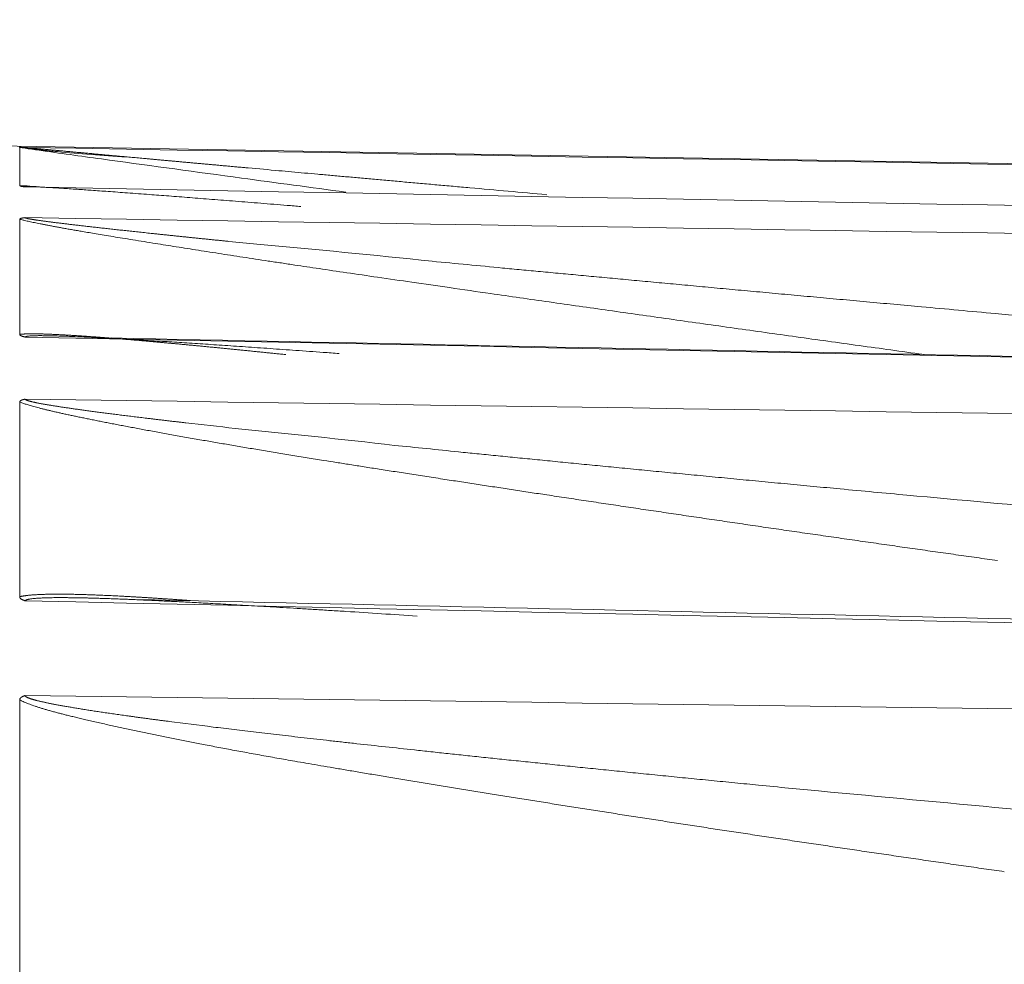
# Model space of a CAD drawing. Header units: millimetres. Extents: x 5437 to 18441, y -4466 to 3128.
# Tile 436 of 497: x 13734.58 to 13739.75, y 902.15 to 907.1. Entities that reach past the tile are written whole.
import ezdxf

# ---------------------------------------------------------------- set-up
doc = ezdxf.new("R2010")
doc.units = ezdxf.units.MM
doc.layers.add('1', color=7, linetype='Continuous', true_color=0xffffff)
doc.dimstyles.get("Standard").update_dxf_attribs({"dimtxt": 0.18, "dimasz": 0.18, "dimexe": 0.18, "dimexo": 0.0625, "dimgap": 0.09, "dimtad": 0, "dimtih": 1, "dimtoh": 1, "dimdec": 4, "dimzin": 0, "dimdsep": 46, "dimtxsty": 'Standard', "dimcen": 0.09, "dimadec": 0, "dimazin": 0, "dimtfac": 1, "dimtdec": 4, "dimtofl": 0, "dimtmove": 0, "dimatfit": 3, "dimfxl": 1, "dimtolj": 1, "dimtzin": 0, "dimarcsym": 0})

# ---------------------------------------------------------------- blocks, each defined once
blk = doc.blocks.new('*D2')
at = {"color": 0, "lineweight": -2, "transparency": 16777216}
for p, q in [((13342.5848, 254.0751), (13342.5848, 1268.8619)), ((13822.0848, 1032.1268), (13822.0848, 1268.8619))]:
    blk.add_line(p, q, dxfattribs=at)
at = {"color": 0, "lineweight": 0, "transparency": 16777216}
for p, q in [((13422.5848, 1268.6819), (13482.2448, 1268.6819)), ((13742.0848, 1268.6819), (13682.4248, 1268.6819))]:
    blk.add_line(p, q, dxfattribs=at)
at = {"color": 0, "lineweight": 20, "transparency": 16777216}
for points in [[(13422.5848, 1282.0152), (13422.5848, 1255.3485), (13342.5848, 1268.6819)], [(13742.0848, 1282.0152), (13742.0848, 1255.3485), (13822.0848, 1268.6819)]]:
    blk.add_solid(points, dxfattribs=at)
at = {"layer": 'Defpoints', "color": 0, "lineweight": 20, "transparency": 16777216}
for p in [(13822.0848, 1268.6819), (13822.0848, 1032.0643), (13342.5848, 254.0126)]:
    blk.add_point(p, dxfattribs=at)
at = {"color": 0, "lineweight": 20, "transparency": 16777216, "insert": (13582.3348, 1268.6819), "char_height": 80, "attachment_point": 5}
blk.add_mtext('\\A1;480', dxfattribs=at)
blk = doc.blocks.new('*D3')
at = {"color": 0, "lineweight": -2, "transparency": 16777216}
for p, q in [((13674.1473, 1169.5643), (14135.3603, 1169.5643)), ((13833.1473, -580.4357), (14135.3603, -580.4357))]:
    blk.add_line(p, q, dxfattribs=at)
at = {"color": 0, "lineweight": 0, "transparency": 16777216}
for p, q in [((14135.1803, 1089.5643), (14135.1803, 421.321)), ((14135.1803, -500.4357), (14135.1803, 167.8077))]:
    blk.add_line(p, q, dxfattribs=at)
at = {"color": 0, "lineweight": 20, "transparency": 16777216}
for points in [[(14121.847, 1089.5643), (14148.5136, 1089.5643), (14135.1803, 1169.5643)], [(14121.847, -500.4357), (14148.5136, -500.4357), (14135.1803, -580.4357)]]:
    blk.add_solid(points, dxfattribs=at)
at = {"layer": 'Defpoints', "color": 0, "lineweight": 20, "transparency": 16777216}
for p in [(13674.0848, 1169.5643), (13833.0848, -580.4357), (14135.1803, -580.4357)]:
    blk.add_point(p, dxfattribs=at)
at = {"color": 0, "lineweight": 20, "transparency": 16777216, "insert": (14135.1803, 294.5643), "char_height": 80, "attachment_point": 5, "rotation": 270}
blk.add_mtext('\\A1;1750', dxfattribs=at)

msp = doc.modelspace()

# ---------------------------------------------------------------- linework, layer by layer
at = {"layer": '1', "color": 0, "lineweight": 20}
for p, q in [((13768.61967, 905.84187), (13712.58518, 906.81996)), ((13734.58476, 906.22939), (13734.58476, 906.42926)), ((13734.58476, 905.44968), (13734.58476, 906.05348)), ((13734.58476, 904.07394), (13734.58476, 905.09459)), ((13734.58476, 902.07219), (13734.58476, 903.5328))]:
    msp.add_line(p, q, dxfattribs=at)
for points, knots in [([(13735.14447, 906.37989), (13735.01728, 906.38667), (13734.86697, 906.39801), (13734.6978, 906.41655), (13734.63565, 906.42397), (13734.60004, 906.42857), (13734.58363, 906.43088), (13734.58041, 906.43166), (13734.58664, 906.43111), (13734.59257, 906.43049)], [0, 0, 0, 0, 0.521955, 0.6539645, 0.7762373, 0.8313567, 0.8838497, 0.9379338, 1, 1, 1, 1]), ([(13734.58476, 906.42928), (13734.58481, 906.42931), (13734.58489, 906.42937), (13734.58537, 906.42945), (13734.58612, 906.42952), (13734.58716, 906.42959), (13734.58847, 906.42965), (13734.59008, 906.4297), (13734.59196, 906.42974), (13734.59413, 906.42978), (13734.59659, 906.42981), (13734.59933, 906.42983), (13734.60235, 906.42985), (13734.60566, 906.42986), (13734.60923, 906.42986), (13734.61184, 906.42985), (13734.61315, 906.42985)], [0, 0, 0, 0, 0.0772437, 0.1530382, 0.2275063, 0.3007772, 0.372987, 0.4442774, 0.514796, 0.5846951, 0.6541311, 0.7232636, 0.7922542, 0.8612657, 0.9304606, 1, 1, 1, 1]), ([(13736.29445, 906.19524), (13736.11184, 906.21985), (13735.69443, 906.27623), (13735.16221, 906.34857), (13734.77535, 906.40185), (13734.61683, 906.4244), (13734.5853, 906.4292)], [0, 0, 0, 0, 0.3048826, 0.6982421, 0.8949218, 1, 1, 1, 1]), ([(13734.61315, 906.42985), (13734.61316, 906.42983), (13734.61318, 906.4298), (13734.61354, 906.42973), (13734.61414, 906.42963), (13734.61499, 906.42952), (13734.61611, 906.42938), (13734.61747, 906.42922), (13734.61909, 906.42903), (13734.62097, 906.42883), (13734.6231, 906.4286), (13734.62549, 906.42835), (13734.62813, 906.42808), (13734.63102, 906.42779), (13734.63417, 906.42747), (13734.63758, 906.42714), (13734.64124, 906.42678), (13734.64515, 906.4264), (13734.64932, 906.42599), (13734.65374, 906.42557), (13734.65842, 906.42512), (13734.66335, 906.42465), (13734.66853, 906.42415), (13734.67397, 906.42364), (13734.67967, 906.4231), (13734.68562, 906.42254), (13734.69182, 906.42196), (13734.69828, 906.42135), (13734.70499, 906.42072), (13734.71196, 906.42007), (13734.71918, 906.4194), (13734.72666, 906.4187), (13734.73439, 906.41798), (13734.74238, 906.41724), (13734.75062, 906.41647), (13734.75911, 906.41568), (13734.76786, 906.41487), (13734.77687, 906.41404), (13734.78613, 906.41318), (13734.79564, 906.4123), (13734.80541, 906.4114), (13734.81543, 906.41047), (13734.82571, 906.40952), (13734.83624, 906.40855), (13734.84703, 906.40756), (13734.85807, 906.40654), (13734.86937, 906.4055), (13734.88092, 906.40443), (13734.89272, 906.40335), (13734.90479, 906.40224), (13734.9171, 906.4011), (13734.92967, 906.39995), (13734.94249, 906.39877), (13734.95557, 906.39757), (13734.96891, 906.39634), (13734.98249, 906.39509), (13734.99634, 906.39382), (13735.01043, 906.39253), (13735.02479, 906.39121), (13735.03939, 906.38987), (13735.05425, 906.38851), (13735.06937, 906.38712), (13735.08474, 906.38571), (13735.10037, 906.38428), (13735.11624, 906.38282), (13735.13238, 906.38134), (13735.14877, 906.37984), (13735.16541, 906.37832), (13735.18231, 906.37677), (13735.19946, 906.3752), (13735.21687, 906.37361), (13735.23453, 906.37199), (13735.25245, 906.37036), (13735.27062, 906.3687), (13735.28905, 906.36701), (13735.30773, 906.36531), (13735.32666, 906.36358), (13735.34585, 906.36183), (13735.3653, 906.36005), (13735.38499, 906.35825), (13735.40495, 906.35644), (13735.42516, 906.35459), (13735.44562, 906.35273), (13735.46634, 906.35084), (13735.48731, 906.34894), (13735.50853, 906.34701), (13735.53001, 906.34505), (13735.55175, 906.34308), (13735.57374, 906.34108), (13735.59599, 906.33906), (13735.61848, 906.33702), (13735.64124, 906.33496), (13735.66425, 906.33287), (13735.68751, 906.33076), (13735.71103, 906.32863), (13735.7348, 906.32648), (13735.75883, 906.32431), (13735.77493, 906.32286), (13735.78303, 906.32213)], [0, 0, 0, 0, 0.0029484, 0.0059086, 0.0088943, 0.0119192, 0.014996, 0.0181373, 0.0213544, 0.0246583, 0.0280589, 0.0315653, 0.0351859, 0.0389281, 0.042799, 0.0468046, 0.0509506, 0.055242, 0.0596834, 0.0642788, 0.069032, 0.0739463, 0.0790247, 0.08427, 0.0896847, 0.095271, 0.101031, 0.1069666, 0.1130795, 0.1193712, 0.1258432, 0.1324968, 0.1393333, 0.1463538, 0.1535592, 0.1609506, 0.1685289, 0.1762948, 0.1842492, 0.1923928, 0.2007261, 0.2092499, 0.2179647, 0.2268711, 0.2359695, 0.2452605, 0.2547445, 0.2644218, 0.274293, 0.2843583, 0.2946182, 0.3050729, 0.3157228, 0.3265682, 0.3376093, 0.3488464, 0.3602798, 0.3719096, 0.3837362, 0.3957598, 0.4079805, 0.4203985, 0.4330141, 0.4458274, 0.4588386, 0.4720478, 0.4854552, 0.499061, 0.5128652, 0.5268681, 0.5410697, 0.5554702, 0.5700696, 0.5848682, 0.5998661, 0.6150632, 0.6304598, 0.6460558, 0.6618516, 0.677847, 0.6940422, 0.7104373, 0.7270323, 0.7438274, 0.7608226, 0.778018, 0.7954136, 0.8130095, 0.8308059, 0.8488027, 0.8669999, 0.8853978, 0.9039963, 0.9227955, 0.9417954, 0.9609961, 0.9803976, 1, 1, 1, 1]), ([(13735.94445, 906.30758), (13735.96647, 906.3056), (13736.01111, 906.30159), (13736.07901, 906.29549), (13736.14874, 906.28923), (13736.2203, 906.28281), (13736.29368, 906.27624), (13736.3689, 906.2695), (13736.44595, 906.2626), (13736.52483, 906.25553), (13736.60554, 906.24831), (13736.68808, 906.24093), (13736.77246, 906.23338), (13736.85866, 906.22568), (13736.91674, 906.22049), (13736.94609, 906.21787)], [0, 0, 0, 0, 0.066092, 0.1339873, 0.2036866, 0.2751903, 0.3484991, 0.4236133, 0.5005335, 0.57926, 0.6597933, 0.7421336, 0.8262813, 0.9122367, 1, 1, 1, 1]), ([(13734.61315, 906.22258), (13734.61201, 906.2227), (13734.60973, 906.22296), (13734.60656, 906.22335), (13734.6036, 906.22374), (13734.60086, 906.22414), (13734.59834, 906.22454), (13734.59602, 906.22495), (13734.59393, 906.22536), (13734.59205, 906.22578), (13734.59038, 906.2262), (13734.58893, 906.22663), (13734.58769, 906.22706), (13734.58667, 906.22749), (13734.58586, 906.22794), (13734.58527, 906.22838), (13734.58488, 906.22883), (13734.58481, 906.22913), (13734.58477, 906.22928)], [0, 0, 0, 0, 0.060034, 0.1198804, 0.1796531, 0.2394666, 0.2994351, 0.3596718, 0.4202885, 0.4813949, 0.5430982, 0.6055023, 0.6687077, 0.7328113, 0.7979059, 0.86408, 0.931418, 1, 1, 1, 1]), ([(13736.05972, 906.11998), (13736.03564, 906.12194), (13735.9881, 906.12581), (13735.91773, 906.1315), (13735.8492, 906.13703), (13735.78252, 906.14238), (13735.71769, 906.14755), (13735.6547, 906.15256), (13735.59356, 906.15738), (13735.53426, 906.16204), (13735.47681, 906.16652), (13735.42121, 906.17082), (13735.36745, 906.17496), (13735.31554, 906.17892), (13735.24304, 906.1844), (13735.15389, 906.19104), (13735.05218, 906.19842), (13734.9641, 906.20467), (13734.89649, 906.2094), (13734.84587, 906.21286), (13734.80857, 906.2153), (13734.77478, 906.21743), (13734.74448, 906.21924), (13734.71768, 906.22075), (13734.69723, 906.22182), (13734.6822, 906.22254), (13734.67154, 906.22302), (13734.66181, 906.22341), (13734.65301, 906.22371), (13734.64514, 906.22394), (13734.63819, 906.22407), (13734.63217, 906.22412), (13734.62708, 906.22408), (13734.62293, 906.22396), (13734.6197, 906.22374), (13734.61742, 906.22343), (13734.61602, 906.22304), (13734.61589, 906.2227), (13734.61582, 906.22253)], [0, 0, 0, 0, 0.0476, 0.0940039, 0.1392121, 0.1832251, 0.2260436, 0.2676683, 0.3080998, 0.3473388, 0.3853863, 0.4222432, 0.4579106, 0.4923895, 0.5256812, 0.6025519, 0.6706011, 0.7298669, 0.7804076, 0.8084266, 0.834247, 0.8578867, 0.8793697, 0.8987275, 0.9160036, 0.9248566, 0.9332137, 0.9410905, 0.9485056, 0.9554815, 0.9620448, 0.9682278, 0.9740689, 0.9796136, 0.9849152, 0.9900344, 0.9950386, 1, 1, 1, 1]), ([(13734.58476, 906.05357), (13734.5848, 906.05379), (13734.58487, 906.05422), (13734.58529, 906.05485), (13734.58594, 906.05546), (13734.58684, 906.05606), (13734.58799, 906.05663), (13734.58938, 906.0572), (13734.59103, 906.05774), (13734.59292, 906.05827), (13734.59506, 906.05878), (13734.59745, 906.05927), (13734.60009, 906.05975), (13734.60297, 906.0602), (13734.60611, 906.06065), (13734.60948, 906.06107), (13734.61192, 906.06134), (13734.61315, 906.06147)], [0, 0, 0, 0, 0.0721863, 0.1430955, 0.2128269, 0.2814852, 0.3491796, 0.4160246, 0.4821386, 0.5476443, 0.6126677, 0.6773377, 0.7417851, 0.8061424, 0.8705424, 0.9351178, 1, 1, 1, 1]), ([(13739.36706, 905.33818), (13739.34484, 905.34125), (13739.21135, 905.35969), (13738.96804, 905.39339), (13738.6386, 905.43925), (13738.31345, 905.48476), (13737.99257, 905.52992), (13737.67597, 905.57471), (13737.36365, 905.61914), (13737.08522, 905.65896), (13736.84507, 905.69348), (13736.64759, 905.722), (13736.46766, 905.74813), (13736.30529, 905.77187), (13736.16046, 905.79323), (13736.04642, 905.81023), (13735.95772, 905.82359), (13735.88891, 905.83398), (13735.8216, 905.84421), (13735.75579, 905.85425), (13735.69148, 905.86411), (13735.62866, 905.8738), (13735.56734, 905.88331), (13735.50751, 905.89263), (13735.44918, 905.90178), (13735.39235, 905.91075), (13735.33701, 905.91954), (13735.28018, 905.92863), (13735.2227, 905.93788), (13735.16545, 905.94713), (13735.11232, 905.95576), (13735.06331, 905.96378), (13735.01841, 905.97117), (13734.97764, 905.97795), (13734.94098, 905.98412), (13734.90929, 905.98952), (13734.88152, 905.99432), (13734.85655, 905.99868), (13734.83259, 906.00292), (13734.80963, 906.00702), (13734.78766, 906.011), (13734.7667, 906.01486), (13734.74674, 906.01858), (13734.72777, 906.02219), (13734.70981, 906.02566), (13734.69285, 906.02901), (13734.67688, 906.03223), (13734.66192, 906.03532), (13734.64795, 906.03829), (13734.63499, 906.04113), (13734.62302, 906.04384), (13734.61205, 906.04643), (13734.6021, 906.04889), (13734.59309, 906.05123), (13734.5878, 906.05271), (13734.5852, 906.05344)], [0, 0, 0, 0, 0.0135798, 0.0815762, 0.1487365, 0.2150643, 0.280563, 0.3452365, 0.4090884, 0.4721229, 0.5161628, 0.556643, 0.5935657, 0.6269342, 0.6567526, 0.6830268, 0.6975793, 0.7118412, 0.725813, 0.7394954, 0.7528893, 0.7659956, 0.778815, 0.7913485, 0.8035972, 0.8155621, 0.8272444, 0.8386453, 0.851676, 0.8638603, 0.8751991, 0.8856934, 0.8953445, 0.9041541, 0.9121242, 0.9192579, 0.925002, 0.930565, 0.9359483, 0.9411539, 0.9461837, 0.9510399, 0.9557248, 0.9602414, 0.9645924, 0.9687814, 0.9728121, 0.9766888, 0.9804163, 0.9839999, 0.9874457, 0.9907605, 0.9939519, 0.9970286, 1, 1, 1, 1]), ([(13734.61315, 906.06147), (13734.61316, 906.06136), (13734.61318, 906.06114), (13734.61351, 906.06078), (13734.61405, 906.0604), (13734.61484, 906.06001), (13734.61585, 906.05959), (13734.6171, 906.05915), (13734.61858, 906.05869), (13734.6203, 906.05822), (13734.62225, 906.05772), (13734.62443, 906.0572), (13734.62684, 906.05667), (13734.62948, 906.05611), (13734.63236, 906.05553), (13734.63547, 906.05494), (13734.63881, 906.05432), (13734.64239, 906.05368), (13734.64619, 906.05303), (13734.65023, 906.05235), (13734.6545, 906.05165), (13734.65901, 906.05094), (13734.66374, 906.0502), (13734.66871, 906.04944), (13734.67391, 906.04866), (13734.67935, 906.04786), (13734.68501, 906.04704), (13734.69091, 906.0462), (13734.69704, 906.04534), (13734.70341, 906.04446), (13734.71, 906.04356), (13734.71683, 906.04264), (13734.72389, 906.0417), (13734.73119, 906.04074), (13734.73871, 906.03975), (13734.74647, 906.03875), (13734.75446, 906.03773), (13734.76268, 906.03668), (13734.77114, 906.03562), (13734.77983, 906.03453), (13734.78875, 906.03343), (13734.7979, 906.0323), (13734.80729, 906.03116), (13734.81691, 906.02999), (13734.82676, 906.0288), (13734.83684, 906.02759), (13734.84716, 906.02637), (13734.85771, 906.02512), (13734.86849, 906.02385), (13734.8795, 906.02256), (13734.89075, 906.02125), (13734.90223, 906.01991), (13734.91394, 906.01856), (13734.92588, 906.01719), (13734.93806, 906.0158), (13734.95047, 906.01439), (13734.96311, 906.01295), (13734.97598, 906.0115), (13734.98909, 906.01003), (13735.00243, 906.00853), (13735.016, 906.00702), (13735.0298, 906.00548), (13735.04384, 906.00393), (13735.05811, 906.00235), (13735.07261, 906.00075), (13735.08734, 905.99914), (13735.10231, 905.9975), (13735.11751, 905.99584), (13735.13294, 905.99417), (13735.1486, 905.99247), (13735.1645, 905.99075), (13735.18063, 905.98902), (13735.19699, 905.98726), (13735.21358, 905.98548), (13735.23041, 905.98369), (13735.24747, 905.98187), (13735.26476, 905.98003), (13735.28229, 905.97818), (13735.30004, 905.9763), (13735.31803, 905.9744), (13735.33625, 905.97249), (13735.35471, 905.97055), (13735.37339, 905.9686), (13735.39231, 905.96662), (13735.41146, 905.96463), (13735.43085, 905.96261), (13735.45046, 905.96058), (13735.47031, 905.95853), (13735.49039, 905.95646), (13735.51071, 905.95436), (13735.53125, 905.95225), (13735.55203, 905.95012), (13735.57304, 905.94798), (13735.59429, 905.94581), (13735.61576, 905.94362), (13735.63747, 905.94141), (13735.65941, 905.93919), (13735.67412, 905.9377), (13735.68151, 905.93695)], [0, 0, 0, 0, 0.0030766, 0.0061646, 0.0092769, 0.0124266, 0.0156258, 0.0188864, 0.0222196, 0.0256358, 0.0291447, 0.0327552, 0.0364755, 0.0403132, 0.0442751, 0.0483674, 0.0525958, 0.0569653, 0.0614807, 0.066146, 0.0709652, 0.0759417, 0.0810786, 0.0863788, 0.0918448, 0.097479, 0.1032837, 0.1092607, 0.1154119, 0.1217389, 0.1282433, 0.1349265, 0.1417897, 0.1488342, 0.1560611, 0.1634713, 0.1710659, 0.1788457, 0.1868116, 0.1949642, 0.2033044, 0.2118327, 0.2205499, 0.2294564, 0.2385529, 0.2478398, 0.2573177, 0.2669869, 0.2768479, 0.2869011, 0.2971469, 0.3075857, 0.3182177, 0.3290434, 0.3400629, 0.3512767, 0.3626849, 0.3742879, 0.3860858, 0.3980789, 0.4102675, 0.4226517, 0.4352317, 0.4480078, 0.4609802, 0.4741489, 0.4875142, 0.5010762, 0.5148351, 0.528791, 0.5429441, 0.5572945, 0.5718424, 0.5865878, 0.6015309, 0.6166718, 0.6320105, 0.6475474, 0.6632823, 0.6792154, 0.6953469, 0.7116767, 0.7282051, 0.744932, 0.7618575, 0.7789818, 0.7963049, 0.8138269, 0.8315479, 0.8494678, 0.8675869, 0.8859051, 0.9044225, 0.9231393, 0.9420553, 0.9611707, 0.9804856, 1, 1, 1, 1]), ([(13737.11746, 905.79739), (13737.15027, 905.79428), (13737.2168, 905.78799), (13737.31801, 905.77845), (13737.422, 905.76868), (13737.52877, 905.75867), (13737.63832, 905.74842), (13737.75065, 905.73794), (13737.86575, 905.72723), (13737.98364, 905.71627), (13738.1043, 905.70508), (13738.22774, 905.69365), (13738.35397, 905.68198), (13738.48297, 905.67008), (13738.61475, 905.65795), (13738.7493, 905.64558), (13738.88664, 905.63297), (13739.02675, 905.62014), (13739.16964, 905.60708), (13739.26584, 905.59831), (13739.31439, 905.59388)], [0, 0, 0, 0, 0.0448535, 0.0909657, 0.1383366, 0.1869665, 0.2368553, 0.2880032, 0.3404102, 0.3940763, 0.4490017, 0.5051864, 0.5626304, 0.6213336, 0.6812963, 0.7425183, 0.8049997, 0.8687404, 0.9337405, 1, 1, 1, 1]), ([(13734.58476, 905.44968), (13734.5861, 905.44982), (13734.58879, 905.4501), (13734.59308, 905.45046), (13734.5976, 905.4508), (13734.60237, 905.4511), (13734.60738, 905.45136), (13734.61263, 905.45159), (13734.61813, 905.45179), (13734.62387, 905.45195), (13734.62985, 905.45208), (13734.63607, 905.45217), (13734.64253, 905.45224), (13734.64924, 905.45226), (13734.65619, 905.45225), (13734.66338, 905.45221), (13734.67082, 905.45214), (13734.6785, 905.45203), (13734.68642, 905.45188), (13734.69458, 905.4517), (13734.70299, 905.45149), (13734.71163, 905.45125), (13734.72052, 905.45097), (13734.72966, 905.45065), (13734.73903, 905.4503), (13734.74865, 905.44992), (13734.75851, 905.44951), (13734.76861, 905.44905), (13734.77896, 905.44857), (13734.78954, 905.44805), (13734.80037, 905.4475), (13734.81145, 905.44691), (13734.82276, 905.44629), (13734.83432, 905.44564), (13734.84612, 905.44495), (13734.85816, 905.44423), (13734.87045, 905.44347), (13734.88298, 905.44268), (13734.89575, 905.44185), (13734.90876, 905.44099), (13734.92202, 905.4401), (13734.93551, 905.43917), (13734.94925, 905.43821), (13734.96324, 905.43722), (13734.97746, 905.43619), (13734.99193, 905.43513), (13735.00664, 905.43403), (13735.0216, 905.4329), (13735.03679, 905.43173), (13735.04705, 905.43094), (13735.05223, 905.43053), (13735.05227, 905.43053)], [0, 0, 0, 0, 0.0132753, 0.0267769, 0.0405152, 0.0545, 0.0687407, 0.083246, 0.0980244, 0.1130837, 0.1284314, 0.1440745, 0.1600198, 0.1762734, 0.1928415, 0.2097294, 0.2269426, 0.2444861, 0.2623645, 0.2805824, 0.2991439, 0.3180531, 0.3373136, 0.3569292, 0.3769031, 0.3972386, 0.4179387, 0.4390063, 0.460444, 0.4822546, 0.5044403, 0.5270037, 0.5499469, 0.573272, 0.596981, 0.6210759, 0.6455584, 0.6704303, 0.6956933, 0.7213489, 0.7473987, 0.7738441, 0.8006864, 0.827927, 0.8555672, 0.8836082, 0.9120511, 0.940897, 0.9701469, 0.999802, 1, 1, 1, 1]), ([(13734.61315, 905.43548), (13734.61201, 905.43573), (13734.60973, 905.43623), (13734.60658, 905.43701), (13734.60363, 905.43779), (13734.60089, 905.4386), (13734.59837, 905.43942), (13734.59606, 905.44025), (13734.59396, 905.4411), (13734.59208, 905.44196), (13734.59042, 905.44284), (13734.58896, 905.44374), (13734.58772, 905.44465), (13734.5867, 905.44557), (13734.58589, 905.44651), (13734.58529, 905.44746), (13734.5849, 905.44843), (13734.58481, 905.44908), (13734.58477, 905.44941)], [0, 0, 0, 0, 0.0600714, 0.1199527, 0.1797574, 0.2395991, 0.2995915, 0.3598472, 0.4204776, 0.4815917, 0.5432963, 0.6056949, 0.6688878, 0.7329713, 0.798038, 0.8641763, 0.9314704, 1, 1, 1, 1]), ([(13736.17617, 905.35507), (13736.15209, 905.35682), (13736.10448, 905.36029), (13736.03396, 905.36537), (13735.96514, 905.37029), (13735.89802, 905.37504), (13735.83262, 905.37963), (13735.76892, 905.38405), (13735.70692, 905.3883), (13735.64664, 905.39239), (13735.58807, 905.39631), (13735.5312, 905.40007), (13735.47604, 905.40367), (13735.42258, 905.4071), (13735.37084, 905.41037), (13735.29559, 905.41504), (13735.2011, 905.4207), (13735.09173, 905.42689), (13734.99678, 905.4319), (13734.92555, 905.43539), (13734.87408, 905.43768), (13734.83825, 905.43913), (13734.80529, 905.44032), (13734.7752, 905.44127), (13734.74797, 905.44197), (13734.72361, 905.44244), (13734.70418, 905.44266), (13734.689, 905.4427), (13734.67733, 905.44264), (13734.66669, 905.44249), (13734.65706, 905.44224), (13734.64845, 905.44189), (13734.64085, 905.44144), (13734.63427, 905.4409), (13734.62871, 905.44025), (13734.62417, 905.4395), (13734.62065, 905.43864), (13734.61818, 905.43768), (13734.61667, 905.43662), (13734.61654, 905.43582), (13734.61647, 905.43543)], [0, 0, 0, 0, 0.0442059, 0.0873828, 0.129531, 0.170651, 0.2107431, 0.2498079, 0.2878457, 0.3248572, 0.3608429, 0.3958034, 0.4297395, 0.4626519, 0.4945414, 0.525409, 0.6019084, 0.6697445, 0.728952, 0.7795837, 0.8041578, 0.827045, 0.8482551, 0.8678008, 0.8856981, 0.9019681, 0.9166388, 0.925523, 0.9338964, 0.9417743, 0.9491755, 0.9561224, 0.962642, 0.9687672, 0.9745373, 0.9799997, 0.9852098, 0.9902315, 0.9951361, 1, 1, 1, 1]), ([(13735.05227, 905.43053), (13735.05745, 905.43012), (13735.06794, 905.4293), (13735.08383, 905.42803), (13735.1, 905.42673), (13735.11641, 905.4254), (13735.13306, 905.42403), (13735.14995, 905.42262), (13735.16709, 905.42119), (13735.18447, 905.41972), (13735.20209, 905.41821), (13735.21995, 905.41667), (13735.23806, 905.4151), (13735.25641, 905.41349), (13735.275, 905.41185), (13735.29384, 905.41017), (13735.31291, 905.40847), (13735.33223, 905.40672), (13735.35179, 905.40495), (13735.3716, 905.40313), (13735.39164, 905.40129), (13735.41193, 905.39941), (13735.43247, 905.3975), (13735.45324, 905.39555), (13735.47426, 905.39357), (13735.49552, 905.39155), (13735.51702, 905.38951), (13735.53877, 905.38742), (13735.56075, 905.38531), (13735.58298, 905.38316), (13735.60546, 905.38097), (13735.62817, 905.37875), (13735.65113, 905.3765), (13735.67433, 905.37421), (13735.69777, 905.37189), (13735.72146, 905.36954), (13735.74539, 905.36715), (13735.76956, 905.36473), (13735.79397, 905.36227), (13735.81862, 905.35978), (13735.84352, 905.35726), (13735.86866, 905.3547), (13735.89405, 905.35211), (13735.91967, 905.34948), (13735.94554, 905.34682), (13735.96573, 905.34474), (13735.97729, 905.34354), (13735.98014, 905.34325)], [0, 0, 0, 0, 0.0172443, 0.0348372, 0.0526657, 0.0707303, 0.0890313, 0.1075694, 0.1263449, 0.1453582, 0.1646098, 0.1841001, 0.2038295, 0.2237983, 0.2440069, 0.2644556, 0.2851447, 0.3060747, 0.3272457, 0.3486581, 0.3703122, 0.3922082, 0.4143465, 0.4367272, 0.4593507, 0.4822172, 0.5053269, 0.5286801, 0.5522769, 0.5761176, 0.6002025, 0.6245316, 0.6491052, 0.6739236, 0.6989867, 0.724295, 0.7498485, 0.7756474, 0.8016918, 0.827982, 0.8545181, 0.8813002, 0.9083285, 0.9356031, 0.9631242, 0.9908919, 1, 1, 1, 1]), ([(13768.62352, 904.74571), (13766.29666, 904.79339), (13762.26867, 904.87584), (13757.1088, 904.98131), (13752.82285, 905.06883), (13748.15683, 905.16402), (13742.13037, 905.28681), (13737.55684, 905.37983), (13735.06454, 905.43048)], [0, 0, 0, 0, 0.2080089, 0.3600827, 0.4612659, 0.5911505, 0.7772014, 1, 1, 1, 1]), ([(13734.58477, 905.09485), (13734.58481, 905.09528), (13734.5849, 905.09614), (13734.58539, 905.09739), (13734.58614, 905.09862), (13734.58719, 905.09982), (13734.58851, 905.10098), (13734.59011, 905.10211), (13734.592, 905.10321), (13734.59417, 905.10428), (13734.59662, 905.10531), (13734.59936, 905.10632), (13734.60237, 905.10729), (13734.60567, 905.10823), (13734.60924, 905.10914), (13734.61184, 905.10972), (13734.61315, 905.11001)], [0, 0, 0, 0, 0.0772462, 0.1530453, 0.2275196, 0.3007978, 0.3730152, 0.444313, 0.5148379, 0.5847417, 0.65418, 0.7233116, 0.7922977, 0.8613, 0.9304806, 1, 1, 1, 1]), ([(13735.5401, 904.89524), (13735.52651, 904.89763), (13735.4996, 904.90235), (13735.45972, 904.9094), (13735.4207, 904.91634), (13735.38254, 904.92316), (13735.34525, 904.92988), (13735.30883, 904.93648), (13735.27327, 904.94297), (13735.23858, 904.94935), (13735.20475, 904.95562), (13735.17179, 904.96177), (13735.13969, 904.96782), (13735.10846, 904.97375), (13735.0781, 904.97957), (13735.0486, 904.98528), (13735.01997, 904.99088), (13734.9922, 904.99637), (13734.9653, 905.00174), (13734.93927, 905.007), (13734.9141, 905.01216), (13734.88979, 905.0172), (13734.86635, 905.02212), (13734.84378, 905.02694), (13734.82207, 905.03164), (13734.80123, 905.03624), (13734.78125, 905.04072), (13734.76214, 905.04509), (13734.7439, 905.04935), (13734.72651, 905.05349), (13734.71, 905.05753), (13734.69435, 905.06145), (13734.67956, 905.06526), (13734.66564, 905.06896), (13734.65258, 905.07255), (13734.64039, 905.07603), (13734.62906, 905.07939), (13734.61859, 905.08265), (13734.60899, 905.08579), (13734.60027, 905.08882), (13734.59236, 905.09174), (13734.5877, 905.09365), (13734.58541, 905.09458)], [0, 0, 0, 0, 0.0396524, 0.0785165, 0.1165934, 0.1538845, 0.1903909, 0.2261142, 0.2610558, 0.2952175, 0.328601, 0.361208, 0.3930407, 0.4241011, 0.4543917, 0.4839148, 0.5126733, 0.54067, 0.567908, 0.5943909, 0.6201223, 0.6451064, 0.6693476, 0.6928508, 0.7156214, 0.7376651, 0.7589886, 0.7795989, 0.7995041, 0.8187129, 0.8372352, 0.8550818, 0.8722651, 0.8887987, 0.904698, 0.9199803, 0.9346651, 0.9487744, 0.9623328, 0.9753683, 0.9879123, 1, 1, 1, 1]), ([(13734.61315, 905.11001), (13734.61316, 905.1098), (13734.61318, 905.10938), (13734.61352, 905.10873), (13734.61407, 905.10806), (13734.61486, 905.10737), (13734.61588, 905.10666), (13734.61714, 905.10593), (13734.61864, 905.10518), (13734.62037, 905.10442), (13734.62233, 905.10363), (13734.62453, 905.10282), (13734.62696, 905.10199), (13734.62962, 905.10114), (13734.63252, 905.10027), (13734.63565, 905.09939), (13734.63902, 905.09848), (13734.64262, 905.09755), (13734.64645, 905.0966), (13734.65052, 905.09564), (13734.65482, 905.09465), (13734.65936, 905.09364), (13734.66413, 905.09261), (13734.66913, 905.09157), (13734.67437, 905.0905), (13734.67984, 905.08941), (13734.68555, 905.0883), (13734.69148, 905.08717), (13734.69766, 905.08603), (13734.70407, 905.08486), (13734.71071, 905.08367), (13734.71758, 905.08246), (13734.72469, 905.08123), (13734.73203, 905.07998), (13734.73961, 905.07872), (13734.74742, 905.07743), (13734.75547, 905.07612), (13734.76375, 905.07479), (13734.77226, 905.07344), (13734.78101, 905.07207), (13734.78999, 905.07068), (13734.7992, 905.06927), (13734.80865, 905.06784), (13734.81833, 905.06639), (13734.82825, 905.06492), (13734.8384, 905.06343), (13734.84879, 905.06192), (13734.85941, 905.06039), (13734.87026, 905.05884), (13734.88135, 905.05727), (13734.89267, 905.05568), (13734.90422, 905.05408), (13734.91601, 905.05245), (13734.92804, 905.0508), (13734.94029, 905.04913), (13734.95279, 905.04744), (13734.96551, 905.04573), (13734.97847, 905.044), (13734.99166, 905.04226), (13735.00509, 905.04049), (13735.01875, 905.0387), (13735.03265, 905.03689), (13735.04678, 905.03507), (13735.06114, 905.03322), (13735.07574, 905.03136), (13735.09057, 905.02947), (13735.10564, 905.02757), (13735.12094, 905.02564), (13735.13647, 905.0237), (13735.15224, 905.02174), (13735.16824, 905.01975), (13735.18447, 905.01775), (13735.20094, 905.01573), (13735.21765, 905.01369), (13735.23459, 905.01163), (13735.25176, 905.00956), (13735.26916, 905.00746), (13735.2868, 905.00535), (13735.30468, 905.00321), (13735.32278, 905.00106), (13735.34113, 904.99889), (13735.3597, 904.99669), (13735.37851, 904.99449), (13735.39755, 904.99226), (13735.41683, 904.99001), (13735.43634, 904.98775), (13735.44943, 904.98623), (13735.45602, 904.98547)], [0, 0, 0, 0, 0.0038611, 0.0077367, 0.0116434, 0.0155971, 0.0196134, 0.0237071, 0.0278921, 0.0321817, 0.0365878, 0.0411218, 0.0457939, 0.0506136, 0.0555894, 0.060729, 0.0660397, 0.0715278, 0.077199, 0.0830587, 0.0891117, 0.0953622, 0.1018142, 0.1084712, 0.1153366, 0.1224132, 0.1297039, 0.137211, 0.1449369, 0.1528835, 0.1610529, 0.1694468, 0.1780668, 0.1869144, 0.195991, 0.2052979, 0.2148362, 0.2246071, 0.2346116, 0.2448506, 0.2553251, 0.2660359, 0.2769837, 0.2881693, 0.2995934, 0.3112566, 0.3231595, 0.3353027, 0.3476867, 0.360312, 0.3731792, 0.3862886, 0.3996406, 0.4132358, 0.4270744, 0.4411568, 0.4554833, 0.4700544, 0.4848702, 0.4999312, 0.5152375, 0.5307894, 0.5465872, 0.5626312, 0.5789215, 0.5954584, 0.6122421, 0.6292727, 0.6465506, 0.6640758, 0.6818486, 0.6998691, 0.7181375, 0.7366539, 0.7554185, 0.7744315, 0.7936929, 0.8132029, 0.8329617, 0.8529693, 0.8732259, 0.8937315, 0.9144864, 0.9354906, 0.9567442, 0.9782473, 1, 1, 1, 1]), ([(13736.82695, 904.68725), (13736.7952, 904.69214), (13736.73303, 904.70171), (13736.64185, 904.71582), (13736.55476, 904.72934), (13736.47175, 904.74229), (13736.39283, 904.75466), (13736.31799, 904.76645), (13736.24724, 904.77767), (13736.17234, 904.78963), (13736.09264, 904.80246), (13736.00749, 904.8163), (13735.92444, 904.82994), (13735.84349, 904.84338), (13735.76464, 904.85662), (13735.6879, 904.86965), (13735.61324, 904.88248), (13735.56428, 904.89102), (13735.54011, 904.89524)], [0, 0, 0, 0, 0.0735191, 0.1439152, 0.2111891, 0.2753417, 0.3363738, 0.3942868, 0.449082, 0.5007611, 0.5684807, 0.6346705, 0.6993356, 0.7624816, 0.8241143, 0.8842403, 0.9428664, 1, 1, 1, 1]), ([(13736.88681, 904.83325), (13736.91873, 904.83004), (13736.98347, 904.82351), (13737.08198, 904.81366), (13737.18322, 904.80357), (13737.28721, 904.79326), (13737.39394, 904.78273), (13737.50341, 904.77197), (13737.61563, 904.76098), (13737.73058, 904.74977), (13737.84828, 904.73834), (13737.96873, 904.72669), (13738.09191, 904.71481), (13738.21784, 904.70271), (13738.34651, 904.69039), (13738.47792, 904.67786), (13738.61207, 904.66511), (13738.74896, 904.65214), (13738.84115, 904.64345), (13738.88769, 904.63906)], [0, 0, 0, 0, 0.0479199, 0.0972021, 0.147847, 0.1998546, 0.253225, 0.3079583, 0.3640547, 0.4215142, 0.4803369, 0.5405229, 0.6020723, 0.6649849, 0.729261, 0.7949006, 0.8619036, 0.93027, 1, 1, 1, 1]), ([(13737.34978, 904.60755), (13737.32046, 904.61199), (13737.26193, 904.62084), (13737.17431, 904.63413), (13737.08701, 904.64742), (13737.00004, 904.6607), (13736.91338, 904.67397), (13736.85573, 904.68283), (13736.82695, 904.68725)], [0, 0, 0, 0, 0.1680751, 0.3355854, 0.5025319, 0.6689159, 0.8347382, 1, 1, 1, 1]), ([(13739.1741, 904.33981), (13739.13681, 904.34514), (13739.0624, 904.35578), (13738.9511, 904.37175), (13738.84036, 904.38768), (13738.73019, 904.40359), (13738.6206, 904.41947), (13738.51157, 904.43531), (13738.40312, 904.45112), (13738.29523, 904.46691), (13738.18792, 904.48266), (13738.08117, 904.49838), (13737.975, 904.51406), (13737.8694, 904.52972), (13737.76437, 904.54534), (13737.65991, 904.56093), (13737.55602, 904.57649), (13737.4527, 904.59202), (13737.38402, 904.60238), (13737.34978, 904.60755)], [0, 0, 0, 0, 0.0612172, 0.1221333, 0.1827486, 0.2430634, 0.3030782, 0.3627934, 0.4222092, 0.4813263, 0.5401448, 0.5986653, 0.6568883, 0.714814, 0.7724429, 0.8297755, 0.8868123, 0.9435536, 1, 1, 1, 1]), ([(13739.71282, 904.26345), (13739.67644, 904.26857), (13739.60391, 904.27879), (13739.49547, 904.29412), (13739.38773, 904.30939), (13739.28068, 904.32461), (13739.20956, 904.33475), (13739.17411, 904.33981)], [0, 0, 0, 0, 0.2025239, 0.4037849, 0.6037839, 0.8025219, 1, 1, 1, 1]), ([(13734.58476, 904.07394), (13734.58631, 904.0743), (13734.58945, 904.07502), (13734.59446, 904.07603), (13734.59976, 904.077), (13734.60536, 904.07793), (13734.61125, 904.07881), (13734.61745, 904.07965), (13734.62393, 904.08044), (13734.63072, 904.08119), (13734.6378, 904.0819), (13734.64517, 904.08256), (13734.65285, 904.08318), (13734.66082, 904.08375), (13734.66909, 904.08428), (13734.67765, 904.08477), (13734.68651, 904.08521), (13734.69567, 904.08561), (13734.70512, 904.08596), (13734.71487, 904.08627), (13734.72492, 904.08654), (13734.73526, 904.08676), (13734.7459, 904.08694), (13734.75684, 904.08708), (13734.76807, 904.08717), (13734.7796, 904.08722), (13734.79143, 904.08722), (13734.80355, 904.08718), (13734.81597, 904.0871), (13734.82869, 904.08697), (13734.8417, 904.0868), (13734.85501, 904.08658), (13734.86862, 904.08632), (13734.88252, 904.08602), (13734.89672, 904.08567), (13734.91122, 904.08528), (13734.92601, 904.08485), (13734.9411, 904.08437), (13734.95649, 904.08385), (13734.97217, 904.08328), (13734.98815, 904.08267), (13735.00443, 904.08202), (13735.021, 904.08132), (13735.03787, 904.08058), (13735.05504, 904.0798), (13735.0725, 904.07897), (13735.09026, 904.0781), (13735.10832, 904.07718), (13735.12667, 904.07622), (13735.14532, 904.07522), (13735.16427, 904.07417), (13735.18352, 904.07308), (13735.20306, 904.07194), (13735.22289, 904.07076), (13735.24303, 904.06954), (13735.26346, 904.06828), (13735.28419, 904.06697), (13735.30521, 904.06561), (13735.32653, 904.06422), (13735.34815, 904.06277), (13735.37006, 904.06129), (13735.39227, 904.05976), (13735.41478, 904.05819), (13735.43759, 904.05657), (13735.45978, 904.05498), (13735.47437, 904.05392), (13735.48126, 904.05341)], [0, 0, 0, 0, 0.008504, 0.0171563, 0.0259644, 0.0349354, 0.044076, 0.0533927, 0.0628915, 0.072578, 0.0824576, 0.0925354, 0.102816, 0.1133041, 0.1240038, 0.1349191, 0.1460537, 0.1574111, 0.1689948, 0.1808078, 0.192853, 0.2051333, 0.2176513, 0.2304095, 0.2434102, 0.2566557, 0.270148, 0.2838891, 0.2978809, 0.3121251, 0.3266236, 0.3413777, 0.3563892, 0.3716594, 0.3871896, 0.4029813, 0.4190355, 0.4353536, 0.4519365, 0.4687855, 0.4859015, 0.5032854, 0.5209382, 0.5388609, 0.5570541, 0.5755188, 0.5942558, 0.6132657, 0.6325492, 0.6521071, 0.67194, 0.6920486, 0.7124333, 0.7330948, 0.7540337, 0.7752505, 0.7967457, 0.8185197, 0.8405732, 0.8629064, 0.8855198, 0.908414, 0.9315892, 0.9550458, 0.9787843, 1, 1, 1, 1]), ([(13734.61315, 904.05236), (13734.61183, 904.0528), (13734.60921, 904.05368), (13734.60561, 904.05502), (13734.60231, 904.05635), (13734.59932, 904.05768), (13734.59664, 904.05901), (13734.59428, 904.06034), (13734.5916, 904.06209), (13734.58892, 904.06433), (13734.58666, 904.06714), (13734.58519, 904.07016), (13734.58492, 904.07223), (13734.58478, 904.0733)], [0, 0, 0, 0, 0.0712176, 0.1407163, 0.2086156, 0.2750435, 0.3401367, 0.4040405, 0.4669084, 0.5877056, 0.7162607, 0.8534514, 1, 1, 1, 1]), ([(13735.42051, 904.0474), (13735.40738, 904.04808), (13735.38144, 904.04941), (13735.34305, 904.05132), (13735.30565, 904.05313), (13735.26922, 904.05485), (13735.23379, 904.05647), (13735.19934, 904.05799), (13735.16587, 904.05941), (13735.13339, 904.06073), (13735.10189, 904.06195), (13735.07138, 904.06308), (13735.04185, 904.0641), (13735.01331, 904.06503), (13734.98575, 904.06586), (13734.95918, 904.06659), (13734.93359, 904.06723), (13734.90899, 904.06777), (13734.88537, 904.06821), (13734.86274, 904.06855), (13734.84109, 904.0688), (13734.82042, 904.06895), (13734.80074, 904.069), (13734.78205, 904.06896), (13734.76434, 904.06883), (13734.74762, 904.06859), (13734.73187, 904.06827), (13734.71712, 904.06785), (13734.70334, 904.06734), (13734.69055, 904.06673), (13734.67875, 904.06604), (13734.66792, 904.06525), (13734.65808, 904.06437), (13734.64922, 904.0634), (13734.64134, 904.06233), (13734.63445, 904.06118), (13734.62853, 904.05994), (13734.6236, 904.05861), (13734.61965, 904.05718), (13734.61671, 904.05567), (13734.61469, 904.05407), (13734.61418, 904.05292), (13734.61393, 904.05235)], [0, 0, 0, 0, 0.045354, 0.0896121, 0.1327753, 0.1748447, 0.2158214, 0.2557067, 0.2945021, 0.332209, 0.368829, 0.404364, 0.4388159, 0.4721868, 0.5044792, 0.5356956, 0.5658389, 0.5949124, 0.6229197, 0.6498647, 0.675752, 0.7005867, 0.7243744, 0.747122, 0.7688367, 0.7895273, 0.8092037, 0.8278777, 0.8455627, 0.8622748, 0.8780331, 0.8928602, 0.9067832, 0.9198352, 0.932056, 0.9434943, 0.9542093, 0.9642732, 0.973773, 0.9828118, 0.9915094, 1, 1, 1, 1]), ([(13768.62454, 903.3163), (13766.29769, 903.36823), (13762.26969, 903.45804), (13757.10982, 903.5729), (13752.82387, 903.6682), (13748.15784, 903.77185), (13742.16864, 903.9047), (13737.63236, 904.00512), (13735.17731, 904.05942)], [0, 0, 0, 0, 0.2087041, 0.361286, 0.4628073, 0.5931259, 0.7797986, 1, 1, 1, 1]), ([(13736.296, 903.99656), (13736.2685, 903.9983), (13736.21453, 904.00172), (13736.13514, 904.00664), (13736.05887, 904.01131), (13735.98571, 904.01571), (13735.91566, 904.01987), (13735.84873, 904.02378), (13735.78492, 904.02746), (13735.72422, 904.03091), (13735.66664, 904.03413), (13735.61217, 904.03715), (13735.56082, 904.03995), (13735.52765, 904.04174), (13735.51157, 904.0426)], [0, 0, 0, 0, 0.1049547, 0.2059744, 0.3030601, 0.3962127, 0.485433, 0.5707224, 0.6520821, 0.7295137, 0.803019, 0.8726001, 0.9382595, 1, 1, 1, 1]), ([(13734.58476, 903.5331), (13734.58481, 903.53374), (13734.58489, 903.53499), (13734.58537, 903.53685), (13734.58612, 903.53866), (13734.58715, 903.54042), (13734.58847, 903.54215), (13734.59007, 903.54382), (13734.59196, 903.54546), (13734.59413, 903.54705), (13734.59658, 903.54859), (13734.59932, 903.55009), (13734.60234, 903.55155), (13734.60565, 903.55296), (13734.60923, 903.55433), (13734.61184, 903.55521), (13734.61315, 903.55564)], [0, 0, 0, 0, 0.077302, 0.1531463, 0.2276554, 0.3009584, 0.3731911, 0.4444953, 0.5150183, 0.5849125, 0.6543343, 0.7234435, 0.7924019, 0.8613724, 0.9305179, 1, 1, 1, 1]), ([(13734.61315, 903.55564), (13734.61316, 903.55531), (13734.6132, 903.55466), (13734.61358, 903.55364), (13734.61422, 903.55261), (13734.61514, 903.55155), (13734.61632, 903.55047), (13734.61778, 903.54936), (13734.6195, 903.54824), (13734.6215, 903.54709), (13734.62376, 903.54592), (13734.62629, 903.54473), (13734.62909, 903.54351), (13734.63216, 903.54228), (13734.6355, 903.54102), (13734.63911, 903.53974), (13734.64299, 903.53843), (13734.64713, 903.53711), (13734.65155, 903.53576), (13734.65623, 903.53439), (13734.66119, 903.53299), (13734.66641, 903.53158), (13734.6719, 903.53014), (13734.67766, 903.52868), (13734.68369, 903.52719), (13734.68999, 903.52569), (13734.69655, 903.52416), (13734.70339, 903.52261), (13734.71049, 903.52103), (13734.71787, 903.51944), (13734.72551, 903.51782), (13734.73343, 903.51618), (13734.74161, 903.51451), (13734.75006, 903.51283), (13734.75878, 903.51112), (13734.76777, 903.50939), (13734.77703, 903.50764), (13734.78655, 903.50586), (13734.79635, 903.50406), (13734.80642, 903.50224), (13734.81675, 903.5004), (13734.82736, 903.49854), (13734.83823, 903.49665), (13734.84937, 903.49474), (13734.86078, 903.49281), (13734.87246, 903.49086), (13734.88441, 903.48889), (13734.89663, 903.48689), (13734.90912, 903.48487), (13734.92188, 903.48283), (13734.93491, 903.48077), (13734.9482, 903.47869), (13734.96177, 903.47658), (13734.9756, 903.47445), (13734.98971, 903.47231), (13735.00408, 903.47014), (13735.01872, 903.46794), (13735.03363, 903.46573), (13735.04881, 903.4635), (13735.06426, 903.46124), (13735.07998, 903.45896), (13735.09597, 903.45667), (13735.11222, 903.45435), (13735.12875, 903.45201), (13735.14554, 903.44964), (13735.16261, 903.44726), (13735.17994, 903.44486), (13735.19754, 903.44243), (13735.21542, 903.43999), (13735.23356, 903.43752), (13735.25197, 903.43504), (13735.27065, 903.43253), (13735.28959, 903.43), (13735.30881, 903.42745), (13735.3283, 903.42489), (13735.34805, 903.4223), (13735.36132, 903.42057), (13735.36799, 903.4197)], [0, 0, 0, 0, 0.004597, 0.0092143, 0.0138744, 0.0185988, 0.0234087, 0.0283236, 0.0333622, 0.0385418, 0.0438781, 0.0493858, 0.0550779, 0.0609665, 0.0670623, 0.0733751, 0.0799137, 0.0866859, 0.0936989, 0.100959, 0.108472, 0.1162431, 0.124277, 0.132578, 0.1411499, 0.1499963, 0.1591202, 0.1685246, 0.1782122, 0.1881853, 0.1984463, 0.2089971, 0.2198396, 0.2309756, 0.2424065, 0.254134, 0.2661594, 0.2784839, 0.2911088, 0.304035, 0.3172637, 0.3307958, 0.3446322, 0.3587736, 0.373221, 0.3879749, 0.4030361, 0.4184053, 0.434083, 0.4500699, 0.4663664, 0.482973, 0.4998903, 0.5171187, 0.5346586, 0.5525105, 0.5706746, 0.5891515, 0.6079413, 0.6270446, 0.6464615, 0.6661924, 0.6862375, 0.7065972, 0.7272717, 0.7482612, 0.7695661, 0.7911864, 0.8131224, 0.8353744, 0.8579425, 0.8808269, 0.9040278, 0.9275454, 0.9513799, 0.9755314, 1, 1, 1, 1]), ([(13735.03851, 903.40453), (13735.02689, 903.40714), (13735.00425, 903.41223), (13734.97129, 903.41972), (13734.94021, 903.42687), (13734.91101, 903.43367), (13734.88369, 903.44012), (13734.85825, 903.44623), (13734.8347, 903.45199), (13734.81301, 903.45741), (13734.79213, 903.46276), (13734.77175, 903.46813), (13734.75158, 903.47362), (13734.73238, 903.47902), (13734.71415, 903.48434), (13734.69689, 903.48957), (13734.68061, 903.49471), (13734.66529, 903.49977), (13734.65094, 903.50474), (13734.63756, 903.50963), (13734.62515, 903.51443), (13734.61371, 903.51915), (13734.60325, 903.52378), (13734.59371, 903.52832), (13734.58806, 903.53133), (13734.58528, 903.53282)], [0, 0, 0, 0, 0.0692432, 0.1349455, 0.1971115, 0.2557466, 0.3108573, 0.3624512, 0.410538, 0.4551292, 0.4962398, 0.5406529, 0.5836078, 0.6251338, 0.6652635, 0.7040329, 0.7414818, 0.7776547, 0.8126006, 0.846374, 0.8790354, 0.9106515, 0.9412959, 0.9710493, 1, 1, 1, 1]), ([(13735.27112, 903.35435), (13735.25972, 903.35672), (13735.237, 903.36146), (13735.20313, 903.36862), (13735.16958, 903.37578), (13735.13635, 903.38295), (13735.10344, 903.39013), (13735.07084, 903.39731), (13735.04926, 903.40213), (13735.03851, 903.40453)], [0, 0, 0, 0, 0.1458294, 0.2906532, 0.4344801, 0.577319, 0.7191791, 0.8600696, 1, 1, 1, 1]), ([(13735.59944, 903.39052), (13735.61745, 903.38832), (13735.65398, 903.38385), (13735.70961, 903.37713), (13735.76683, 903.37028), (13735.82563, 903.36331), (13735.88602, 903.35621), (13735.94801, 903.34899), (13736.01157, 903.34164), (13736.07673, 903.33417), (13736.14348, 903.32658), (13736.21181, 903.31887), (13736.28174, 903.31103), (13736.32889, 903.30579), (13736.35273, 903.30314)], [0, 0, 0, 0, 0.0719451, 0.1459577, 0.2220388, 0.3001896, 0.3804109, 0.4627036, 0.5470685, 0.6335063, 0.7220178, 0.8126035, 0.9052641, 1, 1, 1, 1]), ([(13735.54822, 903.29893), (13735.53623, 903.30124), (13735.51236, 903.30585), (13735.47678, 903.31281), (13735.44158, 903.31975), (13735.40675, 903.32668), (13735.3723, 903.3336), (13735.33823, 903.34052), (13735.30453, 903.34742), (13735.28222, 903.35204), (13735.27112, 903.35435)], [0, 0, 0, 0, 0.1289433, 0.2567486, 0.3834214, 0.5089673, 0.6333921, 0.7567017, 0.8789023, 1, 1, 1, 1]), ([(13736.02779, 903.21124), (13736.012, 903.21401), (13735.98067, 903.21949), (13735.93407, 903.22773), (13735.88822, 903.2359), (13735.84313, 903.24401), (13735.79878, 903.25204), (13735.75519, 903.26001), (13735.71234, 903.26792), (13735.67024, 903.27576), (13735.6289, 903.28353), (13735.5883, 903.29123), (13735.56152, 903.29637), (13735.54825, 903.29892)], [0, 0, 0, 0, 0.0981825, 0.1949015, 0.2901597, 0.3839598, 0.4763048, 0.5671978, 0.6566419, 0.7446405, 0.8311973, 0.9163158, 1, 1, 1, 1]), ([(13736.65467, 903.27011), (13736.68367, 903.26699), (13736.74246, 903.26066), (13736.83186, 903.25111), (13736.92367, 903.24138), (13737.01788, 903.23145), (13737.11449, 903.22134), (13737.21351, 903.21104), (13737.31492, 903.20055), (13737.41874, 903.18987), (13737.52496, 903.179), (13737.63358, 903.16795), (13737.7446, 903.15672), (13737.85802, 903.14531), (13737.97385, 903.13371), (13738.09208, 903.12193), (13738.2127, 903.10998), (13738.33573, 903.09785), (13738.41856, 903.08974), (13738.46037, 903.08564)], [0, 0, 0, 0, 0.0482545, 0.0978295, 0.1487251, 0.2009416, 0.2544789, 0.3093374, 0.3655171, 0.4230181, 0.4818405, 0.5419845, 0.60345, 0.6662372, 0.7303461, 0.7957768, 0.8625293, 0.9306037, 1, 1, 1, 1]), ([(13736.59464, 903.11539), (13736.56676, 903.12001), (13736.51221, 903.12904), (13736.43224, 903.14237), (13736.35591, 903.15516), (13736.28323, 903.16741), (13736.2142, 903.17912), (13736.14882, 903.19029), (13736.08707, 903.20092), (13736.04716, 903.20787), (13736.0278, 903.21124)], [0, 0, 0, 0, 0.1472422, 0.2881259, 0.4226526, 0.5508239, 0.6726418, 0.7881086, 0.8972269, 1, 1, 1, 1]), ([(13737.10669, 903.03183), (13737.07794, 903.03646), (13737.02055, 903.04571), (13736.93467, 903.05964), (13736.84915, 903.07356), (13736.76399, 903.08749), (13736.67918, 903.10142), (13736.62279, 903.11074), (13736.59464, 903.11539)], [0, 0, 0, 0, 0.1682654, 0.3358896, 0.5028739, 0.6692195, 0.8349278, 1, 1, 1, 1]), ([(13737.65115, 902.94538), (13737.62053, 902.95019), (13737.55945, 902.95976), (13737.46805, 902.97418), (13737.37709, 902.98859), (13737.28657, 903.00299), (13737.19647, 903.01739), (13737.13657, 903.02703), (13737.10669, 903.03183)], [0, 0, 0, 0, 0.1685281, 0.33631, 0.5033469, 0.66964, 0.8351906, 1, 1, 1, 1]), ([(13738.71112, 902.78348), (13738.67808, 902.78841), (13738.61217, 902.79825), (13738.51361, 902.81305), (13738.4156, 902.82782), (13738.31813, 902.84257), (13738.22122, 902.85731), (13738.12486, 902.87203), (13738.02905, 902.88673), (13737.93379, 902.90141), (13737.83908, 902.91608), (13737.74492, 902.93072), (13737.68235, 902.94051), (13737.65115, 902.94538)], [0, 0, 0, 0, 0.0933997, 0.1862996, 0.2787002, 0.3706021, 0.4620058, 0.5529119, 0.643321, 0.7332338, 0.8226508, 0.9115726, 1, 1, 1, 1]), ([(13739.74886, 902.63198), (13739.71312, 902.6371), (13739.64187, 902.64731), (13739.53541, 902.66263), (13739.42971, 902.67791), (13739.32478, 902.69313), (13739.22062, 902.70831), (13739.11723, 902.72343), (13739.01461, 902.73851), (13738.91276, 902.75353), (13738.81167, 902.7685), (13738.74455, 902.7785), (13738.71112, 902.78348)], [0, 0, 0, 0, 0.1032679, 0.2058083, 0.3076217, 0.4087085, 0.5090693, 0.6087045, 0.7076146, 0.8058003, 0.9032619, 1, 1, 1, 1])]:
    msp.add_open_spline(points, degree=3, knots=knots, dxfattribs=at)
for points in [[(13734.61315, 906.42985), (13745.94867, 906.23424), (13757.28417, 906.03797), (13768.61967, 905.841)], [(13735.78303, 906.32213), (13735.83684, 906.3174), (13735.89065, 906.31255), (13735.94445, 906.30758)], [(13734.58476, 906.22939), (13734.61458, 906.22873), (13734.65804, 906.22557), (13734.706, 906.22144)], [(13768.61967, 905.58308), (13757.28418, 905.79705), (13745.94867, 906.01021), (13734.61315, 906.22258)], [(13736.94609, 906.21787), (13737.08032, 906.20623), (13737.21454, 906.19425), (13737.34874, 906.18193)], [(13734.61315, 906.06147), (13745.94866, 905.88133), (13757.28417, 905.70061), (13768.61967, 905.51931)], [(13735.68151, 905.93695), (13735.73065, 905.93213), (13735.77979, 905.9272), (13735.82893, 905.92215)], [(13735.82893, 905.92215), (13736.13545, 905.89515), (13736.44189, 905.86517), (13736.74826, 905.83254)], [(13736.74826, 905.83254), (13736.87133, 905.82112), (13736.9944, 905.8094), (13737.11746, 905.79739)], [(13739.31439, 905.59388), (13739.44352, 905.58224), (13739.57264, 905.5705), (13739.70176, 905.55868)], [(13739.70176, 905.55868), (13740.43459, 905.49467), (13741.16728, 905.42831), (13741.89985, 905.36174)], [(13768.61967, 904.74029), (13757.28418, 904.97298), (13745.94867, 905.20471), (13734.61315, 905.43548)], [(13736.25949, 905.34896), (13736.23172, 905.35102), (13736.20394, 905.35306), (13736.17617, 905.35507)], [(13734.61315, 905.11001), (13745.94866, 904.94431), (13757.28417, 904.77813), (13768.61967, 904.61145)], [(13735.45602, 904.98547), (13735.54217, 904.97614), (13735.62832, 904.96641), (13735.71445, 904.9563)], [(13735.71445, 904.9563), (13735.99341, 904.92918), (13736.27231, 904.89945), (13736.55114, 904.86744)], [(13736.55114, 904.86744), (13736.66304, 904.8563), (13736.77493, 904.8449), (13736.88681, 904.83325)], [(13738.88769, 904.63906), (13739.00455, 904.62819), (13739.1214, 904.61723), (13739.23824, 904.60621)], [(13739.23824, 904.60621), (13739.7996, 904.55573), (13740.36087, 904.50388), (13740.92207, 904.45173)], [(13768.61967, 903.29498), (13757.28419, 903.5486), (13745.94868, 903.80105), (13734.61315, 904.05236)], [(13735.51156, 904.04261), (13735.48121, 904.04427), (13735.45087, 904.04587), (13735.42053, 904.0474)], [(13736.66905, 903.97206), (13736.54472, 903.9807), (13736.42039, 903.98886), (13736.29604, 903.99656)], [(13734.61315, 903.55564), (13745.94866, 903.40361), (13757.28417, 903.25116), (13768.61967, 903.09829)], [(13735.36799, 903.4197), (13735.44515, 903.41031), (13735.5223, 903.40058), (13735.59944, 903.39052)], [(13736.35273, 903.30314), (13736.45338, 903.29235), (13736.55403, 903.28133), (13736.65467, 903.27011)], [(13738.46037, 903.08564), (13738.56525, 903.07551), (13738.67012, 903.06531), (13738.775, 903.05506)], [(13738.775, 903.05506), (13739.43222, 902.99471), (13740.08931, 902.93253), (13740.74631, 902.87038)]]:
    msp.add_open_spline(points, degree=3, dxfattribs=at)

# ---------------------------------------------------------------- dimensions: what is measured, and where the dimension line sits
at = {"color": 0, "lineweight": 20}
dim = msp.add_linear_dim(base=(13822.0847614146, 1268.6818655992), p1=(13342.5847614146, 254.0126467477), p2=(13822.0847614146, 1032.0643367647), dimstyle='Standard', override={"dimtxt": 80, "dimasz": 80, "dimdec": 0, "dimlwd": 0}, dxfattribs=at)
dim.commit()
dim.dimension.update_dxf_attribs({"geometry": '*D2', "text_midpoint": (13582.3347614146, 1268.6818655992)})
dim = msp.add_linear_dim(base=(14135.18029, -580.43566), p1=(13674.08476, 1169.56434), p2=(13833.08476, -580.43566), angle=90, dimstyle='Standard', override={"dimtxt": 80, "dimasz": 80, "dimdec": 0, "dimlwd": 0}, dxfattribs=at)
dim.commit()
dim.dimension.update_dxf_attribs({"geometry": '*D3', "text_midpoint": (14135.18029, 294.56434), "text_rotation": 270})

doc.saveas('drawing.dxf')
